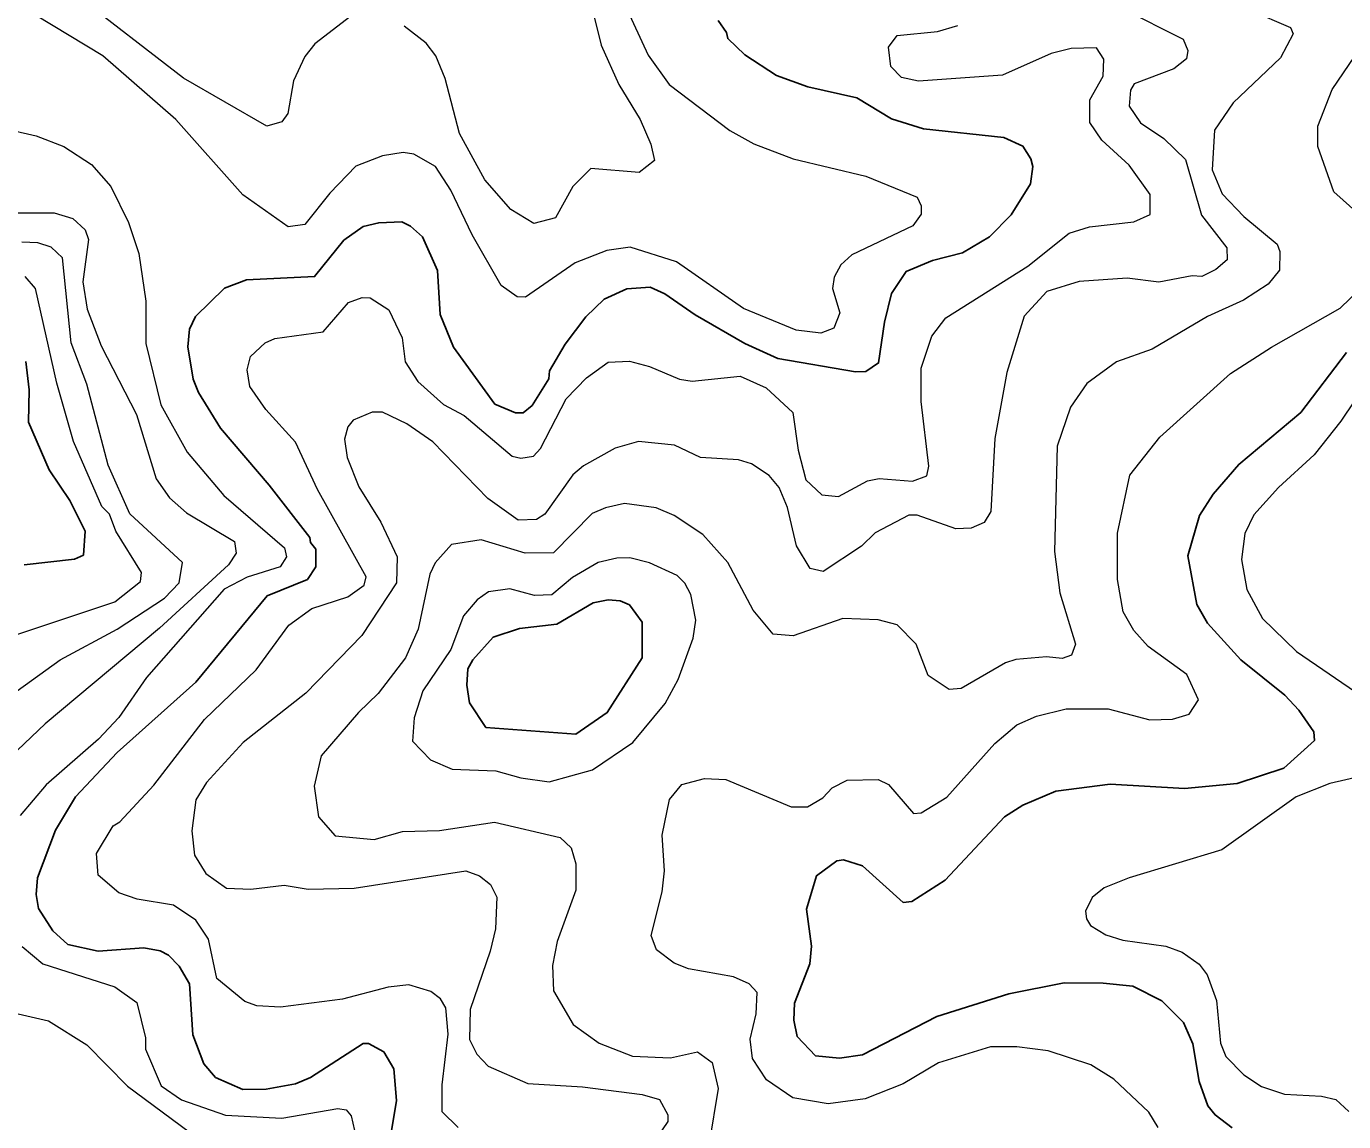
# Model space of a CAD drawing. Extents: x 673.3 to 698.5, y 6984.3 to 7012.3.
# Drawn here: x 677.327 to 678.607, y 7003.132 to 7004.196 of the extents above; entities that cross this region are included whole.
import ezdxf

# ---------------------------------------------------------------- set-up
doc = ezdxf.new("R2010")
doc.units = 0
doc.header["$LTSCALE"] = 0.032
doc.layers.add('1', color=7, linetype='Continuous', lineweight=25)
doc.layers.add('2', color=7, linetype='Continuous', lineweight=13)

msp = doc.modelspace()

# ---------------------------------------------------------------- linework, layer by layer
at = {"layer": '1'}
for points in [[(677.7006, 7004.0018), (677.712, 7003.9912), (677.7267, 7003.9585), (677.7292, 7003.916), (677.7421, 7003.884), (677.7824, 7003.8289), (677.8025, 7003.8202), (677.8098, 7003.8203), (677.8187, 7003.8276), (677.8348, 7003.8535), (677.8356, 7003.8612), (677.8507, 7003.8872), (677.8709, 7003.9137), (677.8885, 7003.9307), (677.9105, 7003.9408), (677.9332, 7003.9423), (677.9476, 7003.9361), (677.9771, 7003.9154), (678.0252, 7003.8876), (678.0573, 7003.8732), (678.1326, 7003.8602), (678.1428, 7003.8605), (678.1552, 7003.8688), (678.1608, 7003.9084), (678.1678, 7003.9362), (678.1821, 7003.9577), (678.2075, 7003.9685), (678.2368, 7003.9759), (678.2628, 7003.9914), (678.2841, 7004.0126), (678.3029, 7004.0427), (678.3049, 7004.0596), (678.3031, 7004.0672), (678.2954, 7004.0794), (678.2767, 7004.088), (678.1987, 7004.0963), (678.1676, 7004.1059), (678.1339, 7004.1263), (678.0864, 7004.137), (678.056, 7004.1482), (678.0253, 7004.1681), (678.0087, 7004.184), (678.0074, 7004.19), (677.9992, 7004.2014)], [(677.682, 7003.1226), (677.6868, 7003.1522), (677.6844, 7003.183), (677.6747, 7003.1994), (677.6597, 7003.2077), (677.6545, 7003.2077), (677.6032, 7003.1745), (677.5887, 7003.1683), (677.5602, 7003.1631), (677.5377, 7003.163), (677.5111, 7003.1746), (677.4998, 7003.1877), (677.4891, 7003.216), (677.4857, 7003.2657), (677.4758, 7003.2827), (677.4653, 7003.2933), (677.4574, 7003.2976), (677.4414, 7003.3006), (677.397, 7003.2974), (677.3676, 7003.3039), (677.3531, 7003.3169), (677.3391, 7003.3389), (677.3367, 7003.3524), (677.3382, 7003.3687), (677.3555, 7003.415), (677.375, 7003.4472), (677.4156, 7003.4903), (677.4919, 7003.5585), (677.5612, 7003.6424), (677.6003, 7003.6583), (677.6086, 7003.6707), (677.6086, 7003.6879), (677.6033, 7003.6943), (677.6026, 7003.6992), (677.5633, 7003.75), (677.5159, 7003.8055), (677.4945, 7003.8401), (677.4893, 7003.8529), (677.4841, 7003.8846), (677.4857, 7003.9016), (677.4916, 7003.9141), (677.5199, 7003.9414), (677.5411, 7003.9496), (677.6073, 7003.9528), (677.6357, 7003.988), (677.6544, 7004.0013), (677.6697, 7004.005), (677.6922, 7004.0058), (677.7006, 7004.0018)], [(677.3253, 7003.6726), (677.3742, 7003.6783), (677.3827, 7003.6821), (677.3843, 7003.7054), (677.3694, 7003.7352), (677.3495, 7003.7651), (677.3295, 7003.8112), (677.3301, 7003.8426), (677.3269, 7003.8703)], [(678.6097, 7003.8791), (678.5653, 7003.8207), (678.505, 7003.7703), (678.4801, 7003.7414), (678.4669, 7003.7205), (678.4556, 7003.6813), (678.4642, 7003.6342), (678.4748, 7003.616), (678.5071, 7003.5805), (678.5498, 7003.546), (678.5633, 7003.5316), (678.5781, 7003.5104), (678.5785, 7003.502), (678.5487, 7003.475), (678.5036, 7003.4602), (678.4522, 7003.4554), (678.3801, 7003.4594), (678.3272, 7003.4529), (678.2954, 7003.4392), (678.2775, 7003.4278), (678.22, 7003.3663), (678.1876, 7003.3455), (678.179, 7003.3446), (678.1395, 7003.3803), (678.1212, 7003.386), (678.1145, 7003.385), (678.0949, 7003.3706), (678.0851, 7003.338), (678.0899, 7003.3022), (678.0884, 7003.2851), (678.0736, 7003.2469), (678.0729, 7003.2302), (678.0761, 7003.2143), (678.0939, 7003.1955), (678.1173, 7003.1933), (678.1396, 7003.1965), (678.2118, 7003.2337), (678.2818, 7003.2558), (678.3355, 7003.2664), (678.3734, 7003.2663), (678.4023, 7003.2632), (678.4304, 7003.2492), (678.4514, 7003.2281), (678.4605, 7003.2074), (678.4666, 7003.1707), (678.4751, 7003.1469), (678.482, 7003.1382), (678.4988, 7003.1256)]]:
    msp.add_lwpolyline(points, dxfattribs=at)
msp.add_lwpolyline([(677.9255, 7003.5822), (677.9255, 7003.6168), (677.9132, 7003.6337), (677.9042, 7003.6377), (677.8925, 7003.6385), (677.8778, 7003.6356), (677.8426, 7003.6151), (677.8065, 7003.6109), (677.7808, 7003.6023), (677.761, 7003.5803), (677.7562, 7003.5717), (677.7553, 7003.5556), (677.7577, 7003.5385), (677.7738, 7003.5147), (677.861, 7003.5081), (677.8916, 7003.5291)], close=True, dxfattribs=at)
at = {"layer": '2'}
for points in [[(677.909, 7004.2162), (677.9315, 7004.168), (677.9517, 7004.1392), (678.0108, 7004.0947), (678.034, 7004.0818), (678.0721, 7004.067), (678.1427, 7004.0504), (678.1926, 7004.0299), (678.1965, 7004.0215), (678.1965, 7004.0135), (678.1884, 7004.0019), (678.1291, 7003.974), (678.1184, 7003.9642), (678.1119, 7003.952), (678.1103, 7003.9411), (678.1174, 7003.9175), (678.1118, 7003.9025), (678.099, 7003.8977), (678.0752, 7003.9007), (678.0239, 7003.9218), (677.959, 7003.9671), (677.914, 7003.9814), (677.8912, 7003.9781), (677.8605, 7003.9661), (677.8122, 7003.9328), (677.8041, 7003.933), (677.7887, 7003.944), (677.7605, 7003.9934), (677.7397, 7004.0368), (677.7249, 7004.0598), (677.7036, 7004.0718), (677.6935, 7004.0733), (677.6733, 7004.0702), (677.6475, 7004.0601), (677.622, 7004.0338), (677.5979, 7004.0033), (677.5817, 7004.0011), (677.5376, 7004.0321), (677.4724, 7004.1055), (677.4017, 7004.1671), (677.3361, 7004.2068)], [(677.6426, 7004.2059), (677.6076, 7004.1789), (677.5978, 7004.1666), (677.5868, 7004.1429), (677.5814, 7004.1113), (677.5754, 7004.1032), (677.561, 7004.0988), (677.4801, 7004.1454), (677.3733, 7004.2281)], [(678.3919, 7004.2132), (678.4512, 7004.1834), (678.4555, 7004.1725), (678.4542, 7004.1642), (678.4419, 7004.1545), (678.4033, 7004.1399), (678.4, 7004.1338), (678.3986, 7004.1183), (678.4097, 7004.1022), (678.4322, 7004.087), (678.4532, 7004.0666), (678.4688, 7004.0125), (678.4936, 7003.9808), (678.4937, 7003.9691), (678.4827, 7003.9596), (678.4693, 7003.9529), (678.4598, 7003.9536), (678.4274, 7003.9472), (678.3965, 7003.9512), (678.3499, 7003.9479), (678.3187, 7003.9381), (678.2967, 7003.9143), (678.2797, 7003.8596), (678.2682, 7003.7954), (678.2641, 7003.7244), (678.2576, 7003.7137), (678.2452, 7003.7084), (678.2303, 7003.7078), (678.1925, 7003.7208), (678.1847, 7003.7208), (678.1519, 7003.7037), (678.1386, 7003.6907), (678.1013, 7003.6663), (678.0887, 7003.6691), (678.0754, 7003.691), (678.0668, 7003.7284), (678.0585, 7003.7479), (678.0488, 7003.7594), (678.0317, 7003.7708), (678.0192, 7003.7746), (677.9822, 7003.7771), (677.957, 7003.789), (677.9221, 7003.7924), (677.8994, 7003.7859), (677.8685, 7003.7688), (677.8582, 7003.7602), (677.8309, 7003.7218), (677.8229, 7003.7167), (677.8052, 7003.716), (677.7757, 7003.7371), (677.7221, 7003.7922), (677.697, 7003.8097), (677.6734, 7003.8209), (677.6632, 7003.8209), (677.6448, 7003.8131), (677.6397, 7003.8067), (677.6364, 7003.7948), (677.6389, 7003.7768), (677.6502, 7003.7486), (677.6715, 7003.7141), (677.6876, 7003.6805), (677.6868, 7003.6552)], [(677.8765, 7004.2143), (677.8857, 7004.1775), (677.9027, 7004.1395), (677.9236, 7004.1055), (677.9339, 7004.0814), (677.9375, 7004.0654), (677.9226, 7004.0537), (677.8756, 7004.0578), (677.8581, 7004.0401), (677.8413, 7004.0098), (677.8204, 7004.0044), (677.7978, 7004.0179), (677.7728, 7004.0467), (677.7481, 7004.0916), (677.7343, 7004.1453), (677.725, 7004.1671), (677.7158, 7004.1795), (677.6943, 7004.196)], [(678.5161, 7004.2115), (678.5553, 7004.1947), (678.5579, 7004.1887), (678.5456, 7004.1651), (678.4997, 7004.1217), (678.4816, 7004.0951), (678.4792, 7004.0563)], [(678.2756, 7004.1484), (678.1938, 7004.1427), (678.1773, 7004.1463), (678.1672, 7004.1569), (678.1649, 7004.1757), (678.1733, 7004.1869), (678.2125, 7004.1907), (678.2322, 7004.1968)], [(677.7467, 7003.1261), (677.7312, 7003.1412), (677.7311, 7003.1675), (677.7371, 7003.2166), (677.7348, 7003.2424), (677.7296, 7003.2511), (677.7202, 7003.258), (677.699, 7003.2647), (677.6789, 7003.2622), (677.6343, 7003.2507), (677.5743, 7003.2428), (677.5511, 7003.2443), (677.5395, 7003.2484), (677.5125, 7003.2708), (677.5041, 7003.309), (677.4921, 7003.3273), (677.4701, 7003.342), (677.4349, 7003.3477), (677.4171, 7003.354), (677.3972, 7003.3711), (677.3953, 7003.3923), (677.4115, 7003.4192), (677.4182, 7003.423), (677.4513, 7003.4587), (677.5005, 7003.5224), (677.5506, 7003.5707), (677.5823, 7003.6139), (677.6047, 7003.6301), (677.6397, 7003.6416), (677.6556, 7003.6529), (677.6574, 7003.6611), (677.61, 7003.7458), (677.5886, 7003.7919), (677.5598, 7003.8235), (677.5444, 7003.846), (677.5418, 7003.8621), (677.545, 7003.8752), (677.5592, 7003.8882), (677.5688, 7003.8926), (677.6156, 7003.8992), (677.6403, 7003.9275), (677.6535, 7003.9325), (677.6612, 7003.9322), (677.6794, 7003.9203), (677.6924, 7003.8931), (677.6954, 7003.8698), (677.7075, 7003.8507), (677.7324, 7003.8284), (677.7527, 7003.8177), (677.7991, 7003.7781), (677.8075, 7003.7762), (677.8198, 7003.7781), (677.8266, 7003.7857), (677.8518, 7003.8338), (677.8716, 7003.8543), (677.8926, 7003.8696), (677.9131, 7003.8705), (677.9326, 7003.8655), (677.9618, 7003.8531), (677.974, 7003.8512), (678.0207, 7003.856), (678.046, 7003.8445), (678.0718, 7003.8208), (678.0769, 7003.784), (678.0844, 7003.7553), (678.1, 7003.7408), (678.1161, 7003.7392), (678.1444, 7003.7543), (678.1558, 7003.7565), (678.1881, 7003.754), (678.2021, 7003.759), (678.2039, 7003.7684), (678.1966, 7003.8312), (678.1965, 7003.8638), (678.207, 7003.8948), (678.2205, 7003.9125), (678.3001, 7003.9629), (678.3404, 7003.995), (678.36, 7004.0009), (678.403, 7004.0059), (678.419, 7004.0129), (678.4189, 7004.0325), (678.3986, 7004.0611), (678.3719, 7004.0854), (678.3603, 7004.1023), (678.3603, 7004.1244), (678.3733, 7004.1473), (678.374, 7004.164), (678.3667, 7004.1749), (678.3421, 7004.1743), (678.3228, 7004.1695), (678.2756, 7004.1484)], [(678.6216, 7004.0135), (678.5973, 7004.0352), (678.5818, 7004.0791), (678.5818, 7004.099), (678.5958, 7004.1346), (678.6233, 7004.1751)], [(677.273, 7004.1041), (677.337, 7004.0894), (677.3636, 7004.0791), (677.3907, 7004.0617), (677.4095, 7004.0402), (677.4264, 7004.0052), (677.4367, 7003.9752), (677.4434, 7003.929), (677.4433, 7003.8878), (677.4581, 7003.828), (677.4834, 7003.782), (677.5193, 7003.7401), (677.5782, 7003.6891), (677.58, 7003.6805), (677.574, 7003.6706), (677.5417, 7003.6608), (677.5196, 7003.6489), (677.4441, 7003.5631), (677.417, 7003.5243), (677.3974, 7003.5032), (677.3467, 7003.4589), (677.3212, 7003.4292)], [(678.4792, 7004.0563), (678.4889, 7004.033), (678.5099, 7004.011), (678.5423, 7003.9843), (678.5451, 7003.977), (678.5445, 7003.959), (678.5335, 7003.9453), (678.5096, 7003.9297), (678.4746, 7003.914), (678.4208, 7003.8822), (678.3864, 7003.8698), (678.3574, 7003.849), (678.3417, 7003.826), (678.3286, 7003.7879), (678.3261, 7003.6856), (678.3314, 7003.6456), (678.3464, 7003.5955), (678.3426, 7003.5848), (678.3336, 7003.5816), (678.3183, 7003.5832), (678.2886, 7003.5807), (678.2786, 7003.5773), (678.2354, 7003.5525), (678.2239, 7003.5514), (678.2035, 7003.565), (678.1916, 7003.5957), (678.1733, 7003.6143), (678.1549, 7003.6191), (678.1206, 7003.6206), (678.0723, 7003.6036), (678.0527, 7003.6052), (678.0334, 7003.6285), (678.0086, 7003.675), (677.9846, 7003.7022), (677.9566, 7003.7207), (677.939, 7003.7279), (677.9085, 7003.7321), (677.8899, 7003.7282), (677.877, 7003.7226), (677.8395, 7003.6843), (677.8117, 7003.6841), (677.769, 7003.6971), (677.7403, 7003.6924), (677.7244, 7003.6747), (677.7193, 7003.6636), (677.708, 7003.6103), (677.6957, 7003.5822), (677.6692, 7003.5476), (677.6499, 7003.5292), (677.6136, 7003.4871), (677.607, 7003.4575), (677.6111, 7003.4277), (677.6273, 7003.4092), (677.6651, 7003.4057), (677.6926, 7003.4137), (677.7286, 7003.4146), (677.7821, 7003.4227), (677.8457, 7003.4079), (677.8567, 7003.3976), (677.8612, 7003.3822), (677.8611, 7003.3566), (677.8431, 7003.3068), (677.8383, 7003.2833), (677.8395, 7003.2588), (677.8585, 7003.2259), (677.8836, 7003.2079), (677.9162, 7003.1954), (677.9531, 7003.1938), (677.9793, 7003.1994), (677.9936, 7003.1891), (677.9995, 7003.1638), (677.9906, 7003.1106)], [(677.2543, 7004.0148), (677.3544, 7004.0146), (677.3724, 7004.009), (677.3843, 7003.9982), (677.3878, 7003.9887), (677.3823, 7003.9477), (677.3864, 7003.9212), (677.4, 7003.8856), (677.4342, 7003.8188), (677.4533, 7003.7561), (677.4662, 7003.7377), (677.4829, 7003.7232), (677.5294, 7003.6952), (677.5311, 7003.6841), (677.5237, 7003.6725), (677.4566, 7003.6111), (677.3457, 7003.5181), (677.2776, 7003.4536)], [(677.3183, 7003.5502), (677.3601, 7003.5805), (677.4154, 7003.61), (677.4615, 7003.6403), (677.4759, 7003.6552), (677.4791, 7003.675), (677.4277, 7003.7222), (677.4068, 7003.7695), (677.3861, 7003.8481), (677.3709, 7003.8883), (677.3624, 7003.9709), (677.3515, 7003.9812), (677.3384, 7003.9855), (677.3228, 7003.9863)], [(677.2897, 7003.5957), (677.4134, 7003.6367), (677.4382, 7003.6565), (677.4391, 7003.6653), (677.4143, 7003.7055), (677.4081, 7003.7218), (677.4005, 7003.7293), (677.3732, 7003.7925), (677.357, 7003.8492), (677.3362, 7003.9412), (677.326, 7003.9529)], [(678.3373, 7003.5326), (678.3782, 7003.5326), (678.4187, 7003.5221), (678.4406, 7003.5228), (678.4568, 7003.5276), (678.4659, 7003.5414), (678.4546, 7003.566), (678.417, 7003.5933), (678.4032, 7003.6088), (678.3927, 7003.6269), (678.3872, 7003.6584), (678.3872, 7003.7035), (678.3993, 7003.7597), (678.4283, 7003.7968), (678.4971, 7003.8584), (678.5368, 7003.884), (678.6037, 7003.9219), (678.6335, 7003.951)], [(678.6313, 7003.8526), (678.6042, 7003.8123), (678.5784, 7003.7794), (678.5436, 7003.7478), (678.5198, 7003.7214), (678.511, 7003.7032), (678.5077, 7003.6778), (678.513, 7003.6488), (678.5282, 7003.6204), (678.5611, 7003.5885), (678.6247, 7003.545)], [(677.6868, 7003.6552), (677.6531, 7003.6041), (677.5987, 7003.5481), (677.5378, 7003.5001), (677.5023, 7003.4612), (677.4921, 7003.4444), (677.4881, 7003.4142), (677.4907, 7003.3905), (677.5015, 7003.3726), (677.5217, 7003.3585), (677.5455, 7003.3576), (677.5778, 7003.3615), (677.601, 7003.3577), (677.6456, 7003.3585), (677.7542, 7003.3754), (677.7674, 7003.3706), (677.7782, 7003.3621), (677.7843, 7003.3498), (677.7829, 7003.3189), (677.778, 7003.2973), (677.7583, 7003.2407), (677.7577, 7003.2114), (677.765, 7003.1973), (677.7758, 7003.1856), (677.8143, 7003.1687), (677.8677, 7003.1654), (677.9254, 7003.158), (677.9425, 7003.1531), (677.9503, 7003.1384), (677.9505, 7003.1318), (677.9182, 7003.0842)], [(678.4269, 7003.1261), (678.4176, 7003.1408), (678.3836, 7003.1729), (678.3613, 7003.1868), (678.3199, 7003.2004), (678.2896, 7003.2043), (678.264, 7003.2044), (678.2135, 7003.1889), (678.1792, 7003.1685), (678.142, 7003.1539), (678.1062, 7003.1491), (678.072, 7003.1549), (678.0463, 7003.1724), (678.0326, 7003.1929), (678.0305, 7003.2119), (678.0363, 7003.2365), (678.0372, 7003.2572), (678.0296, 7003.2655), (678.0144, 7003.2725), (677.9704, 7003.28), (677.9566, 7003.2858), (677.9395, 7003.2987), (677.9344, 7003.3126), (677.945, 7003.3549), (677.9473, 7003.3752), (677.945, 7003.41), (677.9521, 7003.4448), (677.9642, 7003.4591), (677.9862, 7003.465), (678.0068, 7003.4642), (678.0702, 7003.4374), (678.0861, 7003.4374), (678.101, 7003.4462), (678.11, 7003.4559), (678.1247, 7003.4633), (678.1548, 7003.4642), (678.1648, 7003.4592), (678.1892, 7003.4312), (678.1965, 7003.4316), (678.2216, 7003.447), (678.268, 7003.4991), (678.2894, 7003.5173), (678.3085, 7003.5256), (678.3373, 7003.5326)], [(678.6401, 7003.4709), (678.5935, 7003.4602), (678.5607, 7003.4471), (678.4886, 7003.3958), (678.3986, 7003.3684), (678.3742, 7003.3588), (678.3626, 7003.3493), (678.3563, 7003.3361), (678.357, 7003.3286), (678.3609, 7003.3221), (678.3758, 7003.3132), (678.3925, 7003.308), (678.4342, 7003.3021), (678.4502, 7003.2964), (678.4665, 7003.2847), (678.4744, 7003.2743), (678.4834, 7003.2495), (678.4874, 7003.208), (678.4924, 7003.1951), (678.5099, 7003.177), (678.5273, 7003.1658), (678.5494, 7003.1584), (678.5855, 7003.1564), (678.5995, 7003.1531), (678.6119, 7003.1415)], [(677.3231, 7003.3019), (677.3434, 7003.2851), (677.4134, 7003.2626), (677.4346, 7003.2473), (677.4431, 7003.213), (677.443, 7003.2021), (677.4584, 7003.1666), (677.4781, 7003.1528), (677.5208, 7003.1379), (677.5756, 7003.1351), (677.63, 7003.1445), (677.6381, 7003.1432), (677.6427, 7003.1373), (677.6461, 7003.1232)], [(677.3192, 7003.2363), (677.3488, 7003.2297), (677.3861, 7003.2063), (677.4256, 7003.166), (677.4943, 7003.1152)]]:
    msp.add_lwpolyline(points, dxfattribs=at)
msp.add_lwpolyline([(677.8076, 7003.4658), (677.8351, 7003.4619), (677.8774, 7003.4734), (677.9164, 7003.5002), (677.9479, 7003.5379), (677.9604, 7003.5611), (677.975, 7003.6014), (677.9775, 7003.6188), (677.9728, 7003.6437), (677.9669, 7003.6548), (677.9594, 7003.6623), (677.9327, 7003.6746), (677.9135, 7003.6793), (677.901, 7003.6792), (677.8829, 7003.675), (677.8577, 7003.6602), (677.8377, 7003.6436), (677.8208, 7003.643), (677.797, 7003.6492), (677.7763, 7003.6465), (677.7651, 7003.6387), (677.7519, 7003.623), (677.7396, 7003.5903), (677.7126, 7003.5501), (677.7039, 7003.524), (677.7023, 7003.5012), (677.72, 7003.4833), (677.7411, 7003.4742), (677.7834, 7003.4724)], close=True, dxfattribs=at)

doc.saveas('drawing.dxf')
